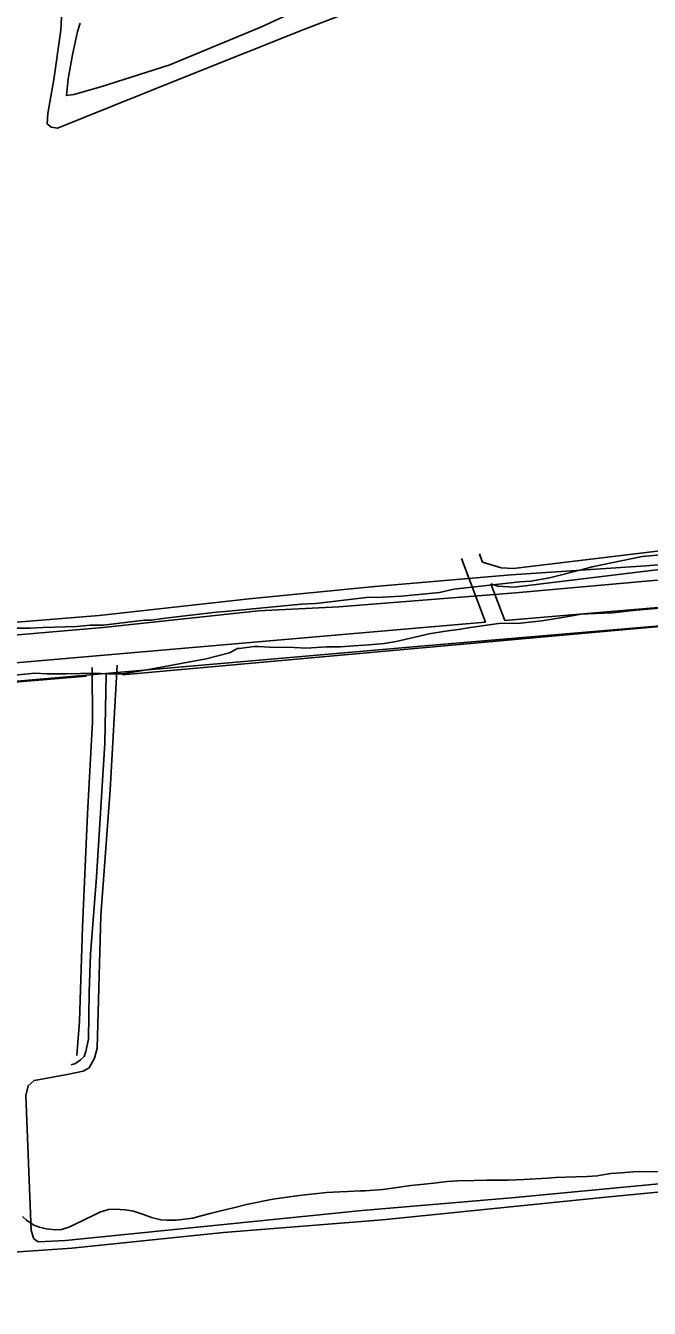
# Model space of a CAD drawing. Extents: x 3329297 to 3367176, y 649250 to 674653.
# Drawn here: x 3350908 to 3351920, y 668004 to 670088 of the extents above; entities that cross this region are included whole.
import ezdxf

# ---------------------------------------------------------------- set-up
doc = ezdxf.new("R2010")
doc.units = 0
for name, color, linetype in [('V-DTCH-CNTR', 7, 'Continuous'), ('V-ROAD-CNTR', 7, 'Continuous'), ('V-SITE-VEGE', 7, 'Continuous'), ('V-TOPO-SHOR', 7, 'Continuous')]:
    doc.layers.add(name, color=color, linetype=linetype)

msp = doc.modelspace()

# ---------------------------------------------------------------- linework, layer by layer
at = {"layer": 'V-DTCH-CNTR'}
for points in [[(3351388.9, 670132), (3351290.6, 670086.2), (3351142, 670024.6), (3351029.6, 669988.5), (3350986.2, 669976.2), (3350973.9, 669974.5), (3350976.6, 670001.9), (3350983.7, 670040.8), (3350991.7, 670078.8), (3350996.2, 670092)], [(3351056.2, 669049.3), (3351045.2, 668846.8), (3351029.8, 668642.6), (3351024.1, 668426.8), (3351019.7, 668410.9), (3351010.8, 668395), (3351001, 668389.7), (3350972.7, 668383.6), (3350921.4, 668374.8), (3350911.7, 668366), (3350908.1, 668350.1), (3350916.6, 668130.8), (3350921, 668117.5), (3350928, 668112.2), (3350972.2, 668114.7), (3351143.8, 668132.1), (3351454.3, 668163.4), (3351696.6, 668184.2), (3352009.7, 668213.7), (3352228.2, 668240.7), (3352532.5, 668264.9), (3352762.4, 668291), (3352863.3, 668301.4)], [(3351015.6, 669045.7), (3351016.3, 668957.3), (3351008.1, 668807.8), (3350999.8, 668623.9), (3350995.1, 668470.9), (3350990.6, 668415.2)]]:
    msp.add_lwpolyline(points, dxfattribs=at)
at = {"layer": 'V-ROAD-CNTR'}
for points in [[(3351555.9, 669080.7), (3352581.2, 669167.7), (3353877.1, 669279.9), (3354961.5, 669376.4), (3355613.6, 669423.4), (3356290.2, 669494.2), (3356372.1, 669548.4), (3356532.5, 669562.8), (3357483.4, 669607.8), (3358054.9, 669641.5), (3358668, 669682.6), (3359812.6, 669738.4), (3361211.6, 669812.2), (3362685.5, 669891.5), (3363673, 669934.8), (3364160.5, 669959.7), (3364180.8, 669969.1), (3364198, 669981.5), (3364212.1, 670000.1), (3364218.6, 670065.3)], [(3353767.5, 669390.9), (3353710.7, 669388.5), (3353537, 669371.7), (3353291.4, 669352.1), (3352874.9, 669331), (3352774.8, 669329.7), (3352686.9, 669323.7), (3352623.1, 669318.7), (3352543.2, 669310.6), (3352453.5, 669297.5), (3351700, 669206.1), (3351679.9, 669207.4), (3351649.5, 669216.6)], [(3353768.8, 669360.9), (3353712.8, 669358.5), (3353539.7, 669341.8), (3353293.4, 669322.2), (3352875.9, 669301), (3352776, 669299.7), (3352689.1, 669293.8), (3352625.8, 669288.8), (3352546.9, 669280.8), (3352457.5, 669267.8), (3351700.9, 669176), (3351674.5, 669177.7), (3351663, 669181.2)], [(3351685.5, 669121.8), (3352578.7, 669197.6), (3353831, 669306)], [(3351615.2, 669222.4), (3351654.4, 669119.2)], [(3351644.4, 669230.1), (3351649.5, 669216.6)], [(3351649.5, 669216.6), (3351645.1, 669228.2)], [(3351626.7, 669192.2), (3351625.3, 669195.8)], [(3351663, 669181.2), (3351685.5, 669121.8)], [(3349685.4, 668948.6), (3351553.4, 669110.6)], [(3351553.4, 669110.6), (3351654.4, 669119.2)], [(3349687.9, 668918.7), (3351555.9, 669080.7)]]:
    msp.add_lwpolyline(points, dxfattribs=at)
at = {"layer": 'V-SITE-VEGE'}
for p, q in [((3351827.4, 669209), (3351908.9, 669225.6)), ((3351908.9, 669225.6), (3351980.4, 669232.2)), ((3351758.1, 669191.3), (3351811.7, 669204.6)), ((3351811.7, 669204.6), (3351827.4, 669209)), ((3351579.5, 669167.1), (3351602.9, 669172.6)), ((3351602.9, 669172.6), (3351710.1, 669184.7)), ((3351710.1, 669184.7), (3351728, 669185.8)), ((3351728, 669185.8), (3351758.1, 669191.3)), ((3351378.5, 669149.6), (3351397.5, 669151.8)), ((3351397.5, 669151.8), (3351465.6, 669159.5)), ((3351465.6, 669159.5), (3351476.7, 669159.4)), ((3351476.7, 669159.4), (3351518.1, 669161.6)), ((3351518.1, 669161.6), (3351579.5, 669167.1)), ((3351134, 669125.4), (3351217.7, 669135.3)), ((3351217.7, 669135.3), (3351231.1, 669136.4)), ((3351231.1, 669136.4), (3351254.5, 669138.6)), ((3351254.5, 669138.6), (3351355, 669148.5)), ((3351355, 669148.5), (3351378.5, 669149.6)), ((3351809.4, 669132), (3351779.2, 669126.5)), ((3351832.8, 669133.1), (3351809.4, 669132)), ((3351860.7, 669134.2), (3351832.8, 669133.1)), ((3351898.7, 669138.6), (3351860.7, 669134.2)), ((3351962.3, 669144), (3351898.7, 669138.6)), ((3350915.1, 669109.1), (3350936.3, 669110.2)), ((3350936.3, 669110.2), (3350991, 669112.3)), ((3350991, 669112.3), (3351012.3, 669114.5)), ((3351012.3, 669114.5), (3351033.5, 669114.5)), ((3351033.5, 669114.5), (3351100.5, 669122.2)), ((3351100.5, 669122.2), (3351111.6, 669122.1)), ((3351111.6, 669122.1), (3351134, 669125.4)), ((3351626.3, 669110), (3351614, 669107.8)), ((3351675.4, 669116.7), (3351626.3, 669110)), ((3351711.1, 669117.7), (3351675.4, 669116.7)), ((3351745.7, 669121), (3351711.1, 669117.7)), ((3351779.2, 669126.5), (3351745.7, 669121)), ((3350873.8, 669109.2), (3350915.1, 669109.1)), ((3351562.6, 669100.1), (3351509, 669087.9)), ((3351589.4, 669104.5), (3351562.6, 669100.1)), ((3351614, 669107.8), (3351589.4, 669104.5)), ((3351238.8, 669069.4), (3351200.8, 669059.5)), ((3351247.7, 669073.9), (3351238.8, 669069.4)), ((3351251.1, 669076.1), (3351247.7, 669073.9)), ((3351254.4, 669076.1), (3351251.1, 669076.1)), ((3351279, 669079.4), (3351254.4, 669076.1)), ((3351285.7, 669079.4), (3351279, 669079.4)), ((3351303.6, 669078.3), (3351285.7, 669079.4)), ((3351343.7, 669078.2), (3351303.6, 669078.3)), ((3351363.8, 669077), (3351343.7, 669078.2)), ((3351396.2, 669079.2), (3351363.8, 669077)), ((3351418.5, 669079.2), (3351396.2, 669079.2)), ((3351448.7, 669081.3), (3351418.5, 669079.2)), ((3351465.4, 669082.4), (3351448.7, 669081.3)), ((3351490, 669084.6), (3351465.4, 669082.4)), ((3351509, 669087.9), (3351490, 669084.6)), ((3351139.4, 669048.4), (3351098.1, 669040.7)), ((3351171.8, 669053.9), (3351139.4, 669048.4)), ((3351200.8, 669059.5), (3351171.8, 669053.9)), ((3350922.8, 669036.5), (3350879.3, 669032.1)), ((3350942.9, 669035.4), (3350922.8, 669036.5)), ((3350974.1, 669035.3), (3350942.9, 669035.4)), ((3351018.8, 669036.3), (3350974.1, 669035.3)), ((3351041.1, 669035.2), (3351018.8, 669036.3)), ((3351065.7, 669035.1), (3351041.1, 669035.2)), ((3351098.1, 669040.7), (3351065.7, 669035.1)), ((3351716.4, 668213.6), (3351754.9, 668215.9)), ((3351754.9, 668215.9), (3351767.9, 668216.8)), ((3351767.9, 668216.8), (3351800.8, 668218)), ((3351800.8, 668218), (3351819.5, 668218.8)), ((3351819.5, 668218.8), (3351835.9, 668219.7)), ((3351835.9, 668219.7), (3351838.2, 668220.3)), ((3351838.2, 668220.3), (3351857.5, 668223.4)), ((3351857.5, 668223.4), (3351874, 668224.8)), ((3351874, 668224.8), (3351893.8, 668226.2)), ((3351893.8, 668226.2), (3351905.1, 668226.6)), ((3351905.1, 668226.6), (3351976.4, 668225.5)), ((3351396.1, 668192.4), (3351417.7, 668193.8)), ((3351417.7, 668193.8), (3351430.1, 668194.2)), ((3351430.1, 668194.2), (3351451.1, 668195.5)), ((3351451.1, 668195.5), (3351459, 668195.4)), ((3351459, 668195.4), (3351487.4, 668197.3)), ((3351487.4, 668197.3), (3351503.3, 668199.9)), ((3351503.3, 668199.9), (3351533.3, 668203.9)), ((3351533.3, 668203.9), (3351554.9, 668206.4)), ((3351554.9, 668206.4), (3351570.2, 668207.9)), ((3351570.2, 668207.9), (3351592.3, 668210.4)), ((3351592.3, 668210.4), (3351609.3, 668211.3)), ((3351609.3, 668211.3), (3351635.9, 668212)), ((3351635.9, 668212), (3351656.3, 668212.8)), ((3351656.3, 668212.8), (3351690.3, 668212.9)), ((3351690.3, 668212.9), (3351716.4, 668213.6)), ((3351247.4, 668168.1), (3351266.2, 668172.9)), ((3351266.2, 668172.9), (3351309.3, 668181.8)), ((3351309.3, 668181.8), (3351336, 668185.4)), ((3351336, 668185.4), (3351355.9, 668188.5)), ((3351355.9, 668188.5), (3351396.1, 668192.4)), ((3350902.9, 668153.5), (3350909.1, 668147.7)), ((3350999.6, 668146.3), (3351023, 668157.9)), ((3351023, 668157.9), (3351028.2, 668160.6)), ((3351028.2, 668160.6), (3351042.4, 668164.9)), ((3351042.4, 668164.9), (3351052.6, 668165.4)), ((3351052.6, 668165.4), (3351070.1, 668164.5)), ((3351070.1, 668164.5), (3351082.6, 668162.1)), ((3351082.6, 668162.1), (3351100.6, 668156.1)), ((3351100.6, 668156.1), (3351111.8, 668152)), ((3351111.8, 668152), (3351127.1, 668148.4)), ((3351179.2, 668151), (3351192.9, 668154.7)), ((3351192.9, 668154.7), (3351207.1, 668158.5)), ((3351207.1, 668158.5), (3351222.4, 668162.2)), ((3351222.4, 668162.2), (3351247.4, 668168.1)), ((3350909.1, 668147.7), (3350920.8, 668139.6)), ((3350920.8, 668139.6), (3350930.4, 668136.1)), ((3350930.4, 668136.1), (3350941.1, 668133.6)), ((3350941.1, 668133.6), (3350956.4, 668131.7)), ((3350956.4, 668131.7), (3350966, 668132.7)), ((3350966, 668132.7), (3350978, 668136.5)), ((3350978, 668136.5), (3350988.2, 668140.9)), ((3350988.2, 668140.9), (3350999.6, 668146.3)), ((3351127.1, 668148.4), (3351137.3, 668147.7)), ((3351137.3, 668147.7), (3351152, 668147.4)), ((3351152, 668147.4), (3351161.6, 668149)), ((3351161.6, 668149), (3351179.2, 668151))]:
    msp.add_line(p, q, dxfattribs=at)
at = {"layer": 'V-TOPO-SHOR'}
for points in [[(3350969.4, 670164.5), (3350964.9, 670080.9), (3350953.5, 670000.9), (3350943.8, 669945.2), (3350942.9, 669928.6), (3350949, 669923.4), (3350959.4, 669921.6), (3351048.3, 669957.2), (3351174.6, 670008.3), (3351361.9, 670082.8), (3351538.8, 670151.3)], [(3349605.3, 669026.7), (3349608, 669017), (3349613.3, 669011.6), (3349620.4, 669008.9), (3349669.2, 669010.6), (3349755.4, 669023.8), (3349878.9, 669036), (3350011.2, 669050), (3350167.5, 669059.5), (3350367.3, 669078.6), (3350534.3, 669089), (3350678.2, 669102), (3350873.6, 669117.7), (3351027.2, 669129.8), (3351270.6, 669156.9), (3351474.9, 669177), (3351696, 669196.1), (3351914.5, 669210.8), (3352133.9, 669228.2), (3352415.4, 669258.7), (3352521.1, 669266.5)], [(3352528.1, 669234.5), (3352289.2, 669209.2), (3352125.8, 669200.6), (3351926.9, 669186.8), (3351703.1, 669166.8), (3351416.2, 669144.2), (3351285.6, 669137.3), (3351033.4, 669110.3), (3350882.4, 669097.2), (3350682.6, 669080.7), (3350534.3, 669070.3), (3350376.2, 669059.1), (3350176.3, 669039), (3350018.2, 669026), (3349891.2, 669012), (3349686.9, 668984.9), (3349629.2, 668976.1), (3349615, 668975.2), (3349603.5, 668977.9), (3349595.5, 668985), (3349584, 669015.2)], [(3353133.9, 669217.8), (3351864.4, 669105.5), (3351064.9, 669033.7)], [(3351006.8, 669031.2), (3350851, 669018.2), (3350670.3, 669000), (3350476.4, 668981.7), (3350315.3, 668968.7), (3350118.7, 668949.6), (3350023.1, 668940.1), (3349942.6, 668934), (3349826.6, 668925.4), (3349715.9, 668915.8), (3349673.4, 668907.9), (3349664.5, 668906.2), (3349655.7, 668900.9), (3349645.9, 668891.2)], [(3351038.5, 669034.2), (3351036.5, 668922.6), (3351022.8, 668704.7), (3351012.8, 668579.9), (3351011, 668517.9), (3351009.9, 668441.7), (3351005.5, 668421.4), (3351002.8, 668413.4), (3350996.6, 668408.1), (3350988.6, 668401.9), (3350981.5, 668400.1)], [(3349544.5, 668850.4), (3349614.1, 668682.3), (3349705.6, 668442.5), (3349773, 668270.3), (3349826.2, 668134.5), (3349864, 668029.2), (3349872.8, 668010.6), (3349879, 668006.2), (3349892.3, 668004.4), (3350058.6, 668027.1), (3350421.2, 668059.2), (3350763.5, 668086.8), (3350904, 668096.8), (3350982.8, 668102.3), (3351228.7, 668127.5), (3351487, 668148.3), (3351849.6, 668184.8), (3352123.8, 668211.7), (3352456.4, 668235.8), (3352823.4, 668276.7)]]:
    msp.add_lwpolyline(points, dxfattribs=at)

doc.saveas('drawing.dxf')
